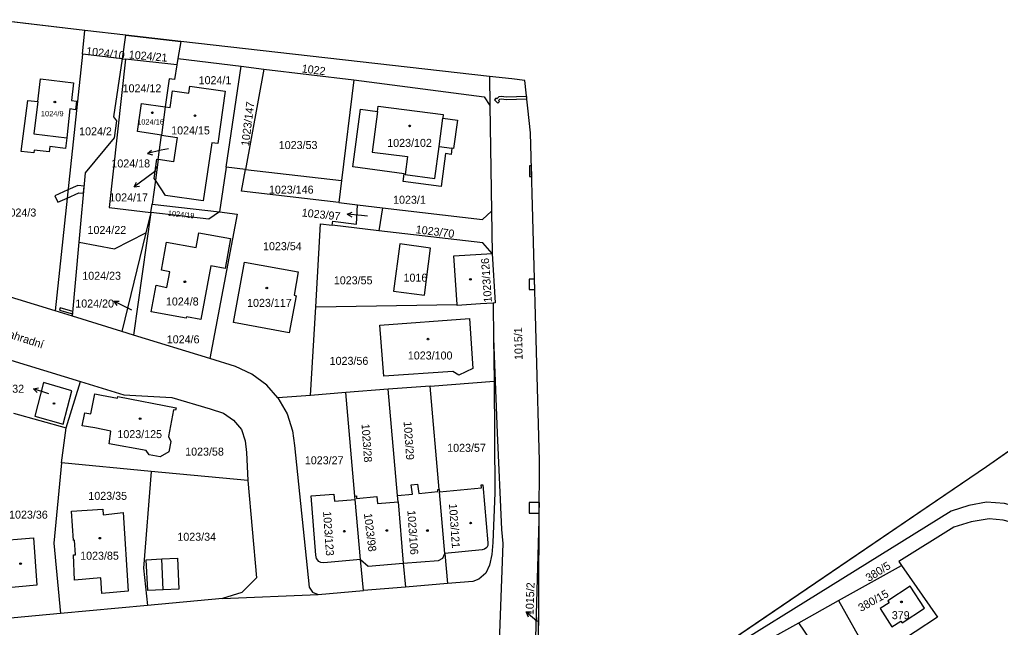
# Model space of a CAD drawing. Extents: x -757266 to -753360, y -1162585 to -1157740.
# Drawn here: x -754263.6 to -754055.2, y -1160557.6 to -1160428.4 of the extents above; entities that cross this region are included whole.
import ezdxf

# ---------------------------------------------------------------- set-up
doc = ezdxf.new("R2010")
doc.units = 0
for name, color, linetype in [('Hranice kat_území', 7, 'Continuous'), ('Hranice parcel', 7, 'Continuous'), ('Parcelní čísla', 7, 'Continuous'), ('Pop  PČ popisy', 7, 'Continuous'), ('Vnitřní kresba', 7, 'Continuous'), ('Věcná břemena k části', 7, 'Continuous'), ('Značky budov', 7, 'Continuous')]:
    doc.layers.add(name, color=color, linetype=linetype)

msp = doc.modelspace()

# ---------------------------------------------------------------- linework, layer by layer
at = {"layer": 'Hranice kat_území'}
msp.add_lwpolyline([(-753858.85, -1160490.62), (-753916.49, -1160497.41), (-753944.59, -1160497.9), (-753959.8, -1160498.16), (-753990.85, -1160500.64), (-754025.82, -1160509.09), (-754045.65, -1160514.67), (-754048.7, -1160516.81), (-754058.16, -1160523.46), (-754140, -1160579.12), (-754153.45, -1160582.24), (-754153.36, -1160564.72), (-754153.2, -1160534.83), (-754153.13, -1160522.2), (-754155.03, -1160452.51), (-754156.24, -1160441.34), (-754159.03, -1160441.02), (-754163.79, -1160440.49), (-754229.36, -1160433.1), (-754241, -1160431.74), (-754249.72, -1160430.72), (-754269.59, -1160428.41)], dxfattribs=at)
at = {"layer": 'Hranice parcel'}
for p, q in [((-754249.72, -1160430.72), (-754269.59, -1160428.41)), ((-754250.26, -1160435.79), (-754249.72, -1160430.72)), ((-754241, -1160431.74), (-754249.72, -1160430.72)), ((-754241.74, -1160436.72), (-754241, -1160431.74)), ((-754241, -1160431.74), (-754229.36, -1160433.1)), ((-754229.36, -1160433.1), (-754229.95, -1160436.71)), ((-754163.79, -1160440.49), (-754229.36, -1160433.1)), ((-754250.26, -1160435.79), (-754256.05, -1160490.35)), ((-754241.74, -1160436.72), (-754250.26, -1160435.79)), ((-754241.74, -1160436.72), (-754241.12, -1160436.79)), ((-754230.16, -1160438), (-754241.12, -1160436.79)), ((-754229.95, -1160436.71), (-754230.16, -1160438)), ((-754229.95, -1160436.71), (-754216.52, -1160438.34)), ((-754219.7, -1160459.79), (-754216.52, -1160438.34)), ((-754216.52, -1160438.34), (-754211.69, -1160438.92)), ((-754211.69, -1160438.92), (-754215.62, -1160460.26)), ((-754211.69, -1160438.92), (-754192.61, -1160441.22)), ((-754192.61, -1160441.22), (-754195.21, -1160462.62)), ((-754163.79, -1160440.49), (-754163.72, -1160446.64)), ((-754155.03, -1160452.51), (-754156.24, -1160441.34)), ((-754232.64, -1160446.94), (-754233.45, -1160452.95)), ((-754163.72, -1160446.64), (-754163.34, -1160469.13)), ((-754153.13, -1160522.2), (-754155.03, -1160452.51)), ((-754234.16, -1160458.15), (-754233.45, -1160452.95)), ((-754234.16, -1160458.15), (-754234.75, -1160462.57)), ((-754219.7, -1160459.79), (-754221.11, -1160469.31)), ((-754215.62, -1160460.26), (-754219.7, -1160459.79)), ((-754215.62, -1160460.26), (-754195.21, -1160462.62)), ((-754234.75, -1160462.57), (-754235.44, -1160467.63)), ((-754195.21, -1160462.62), (-754195.78, -1160467.3)), ((-754235.69, -1160469.39), (-754235.44, -1160467.63)), ((-754235.44, -1160467.63), (-754221.11, -1160469.31)), ((-754195.78, -1160467.3), (-754191.81, -1160467.79)), ((-754191.81, -1160467.79), (-754186.53, -1160468.42)), ((-754186.53, -1160468.42), (-754187.26, -1160473.29)), ((-754163.34, -1160469.13), (-754163.19, -1160478.12)), ((-754235.69, -1160469.39), (-754239.38, -1160495.49)), ((-754235.69, -1160469.39), (-754236.75, -1160473.73)), ((-754187.26, -1160473.29), (-754197.21, -1160472.12)), ((-754236.75, -1160473.73), (-754241.87, -1160494.71)), ((-754252.39, -1160491.48), (-754250.97, -1160475.74)), ((-754256.05, -1160490.35), (-754276.1, -1160484.23)), ((-754201.77, -1160508.3), (-754200.63, -1160489.48)), ((-754200.63, -1160489.48), (-754170.65, -1160488.95)), ((-754252.39, -1160491.48), (-754256.05, -1160490.35)), ((-754241.87, -1160494.71), (-754252.39, -1160491.48)), ((-754239.38, -1160495.49), (-754241.87, -1160494.71)), ((-754223.17, -1160500.46), (-754239.38, -1160495.49)), ((-754162.93, -1160496.19), (-754162.75, -1160505.25)), ((-754253.67, -1160515.23), (-754250.65, -1160505.38)), ((-754176.36, -1160506.31), (-754185.33, -1160507.01)), ((-754176.36, -1160506.31), (-754162.75, -1160505.25)), ((-754174.45, -1160528.28), (-754176.36, -1160506.31)), ((-754201.77, -1160508.3), (-754208.75, -1160508.84)), ((-754194.3, -1160507.71), (-754201.77, -1160508.3)), ((-754185.33, -1160507.01), (-754194.3, -1160507.71)), ((-754192.35, -1160529.7), (-754194.3, -1160507.71)), ((-754183.34, -1160529.59), (-754185.33, -1160507.01)), ((-754264.9, -1160512.08), (-754253.67, -1160515.23)), ((-754254.68, -1160522.62), (-754253.67, -1160515.23)), ((-754048.7, -1160516.81), (-754058.16, -1160523.46)), ((-754235.61, -1160524.45), (-754254.68, -1160522.62)), ((-754153.2, -1160534.83), (-754153.13, -1160522.2)), ((-754058.16, -1160523.46), (-754140, -1160579.12)), ((-754215.11, -1160526.42), (-754235.61, -1160524.45)), ((-754192.28, -1160530.42), (-754192.35, -1160529.7)), ((-754183.2, -1160530.9), (-754183.34, -1160529.59)), ((-754174.45, -1160528.28), (-754174.4, -1160528.78)), ((-754173.26, -1160541.89), (-754174.4, -1160528.78)), ((-754191.15, -1160543.18), (-754192.28, -1160530.42)), ((-754153.36, -1160564.72), (-754153.2, -1160534.83)), ((-754173.26, -1160541.89), (-754172.7, -1160548.31)), ((-754190.56, -1160549.8), (-754191.15, -1160543.18)), ((-754089.66, -1160551.92), (-754076.28, -1160544.45)), ((-754172.7, -1160548.31), (-754181.63, -1160549.05)), ((-754200.19, -1160550.6), (-754190.56, -1160549.8)), ((-754181.63, -1160549.05), (-754190.56, -1160549.8)), ((-754220.48, -1160551.52), (-754236.44, -1160552.94)), ((-754220.48, -1160551.52), (-754200.19, -1160550.6)), ((-754098.09, -1160556.63), (-754089.66, -1160551.92)), ((-754089.66, -1160551.92), (-754082.69, -1160564.18)), ((-754254.94, -1160554.67), (-754267.88, -1160555.85)), ((-754236.44, -1160552.94), (-754254.94, -1160554.67)), ((-754108.13, -1160562.29), (-754098.09, -1160556.63)), ((-754088.02, -1160571.37), (-754098.09, -1160556.63))]:
    msp.add_line(p, q, dxfattribs=at)
for points in [[(-754250.97, -1160475.74), (-754249.63, -1160460.98), (-754243.46, -1160453.55), (-754242.92, -1160449.91), (-754243.58, -1160449.11), (-754241.74, -1160436.72)], [(-754241.12, -1160436.79), (-754244.59, -1160468.39), (-754235.69, -1160469.39)], [(-754230.16, -1160438), (-754230.68, -1160441.13), (-754231.83, -1160440.99), (-754232.64, -1160446.94)], [(-754257.18, -1160455.42), (-754257.31, -1160456.55), (-754260.53, -1160456.2), (-754260.59, -1160456.77), (-754263.26, -1160456.48), (-754261.83, -1160445.62), (-754259.75, -1160445.82), (-754259.15, -1160440.99), (-754252.15, -1160441.84), (-754252.55, -1160445.6), (-754251.48, -1160445.77), (-754251.73, -1160447.61), (-754252.91, -1160447.41), (-754253.57, -1160453.57), (-754253.81, -1160455.78), (-754257.18, -1160455.42)], [(-754192.61, -1160441.22), (-754164.93, -1160444.86), (-754163.72, -1160446.64)], [(-754156.24, -1160441.34), (-754159.03, -1160441.02), (-754163.79, -1160440.49)], [(-754232.64, -1160446.94), (-754231.61, -1160447.09), (-754231.11, -1160443.58), (-754227.67, -1160444.08), (-754227.45, -1160442.55), (-754219.89, -1160443.61), (-754221.51, -1160454.76), (-754222.79, -1160454.58), (-754224.59, -1160466.93), (-754232.58, -1160465.82), (-754234.75, -1160462.57)], [(-754233.45, -1160452.95), (-754238.52, -1160452.18), (-754237.67, -1160446.22), (-754232.64, -1160446.94)], [(-754170.6, -1160449.79), (-754171.39, -1160455.81), (-754171.76, -1160455.74), (-754171.93, -1160457.06), (-754173.1, -1160456.89), (-754174.04, -1160463.91), (-754182.13, -1160462.86), (-754181.92, -1160461.17), (-754192.8, -1160459.71), (-754191.18, -1160447.47), (-754187.57, -1160447.95), (-754187.42, -1160446.8), (-754173.58, -1160448.62), (-754173.67, -1160449.35), (-754170.6, -1160449.79)], [(-754233.45, -1160452.95), (-754230.09, -1160453.46), (-754230.88, -1160458.65), (-754234.16, -1160458.15)], [(-754234.75, -1160462.57), (-754234.99, -1160462.22), (-754234.44, -1160458.1), (-754234.16, -1160458.15)], [(-754195.78, -1160467.3), (-754216.47, -1160464.86), (-754215.62, -1160460.26)], [(-754221.11, -1160469.31), (-754223.41, -1160470.84), (-754235.69, -1160469.39)], [(-754221.11, -1160469.31), (-754217.37, -1160469.75), (-754223.17, -1160500.46)], [(-754197.21, -1160472.12), (-754197.04, -1160471.27), (-754192.06, -1160471.88), (-754191.81, -1160467.79)], [(-754186.53, -1160468.42), (-754165.29, -1160470.89), (-754163.34, -1160469.13)], [(-754200.63, -1160489.48), (-754199.68, -1160471.83), (-754197.21, -1160472.12)], [(-754163.19, -1160478.12), (-754165.2, -1160475.89), (-754187.26, -1160473.29)], [(-754250.97, -1160475.74), (-754243.43, -1160477.17), (-754236.75, -1160473.73)], [(-754228.18, -1160491.89), (-754235.65, -1160490.51), (-754234.58, -1160484.9), (-754232.31, -1160485.34), (-754231.67, -1160482.03), (-754233.48, -1160481.68), (-754232.38, -1160475.73), (-754226.09, -1160476.89), (-754225.49, -1160473.73), (-754218.76, -1160474.97), (-754219.94, -1160481.32), (-754223, -1160480.76), (-754225.12, -1160492.15), (-754228.13, -1160491.61), (-754228.18, -1160491.89)], [(-754184.13, -1160486.12), (-754177.61, -1160486.98), (-754176.29, -1160476.97), (-754182.84, -1160476.11), (-754184.13, -1160486.12)], [(-754170.65, -1160488.95), (-754171.34, -1160478.6), (-754163.19, -1160478.12)], [(-754163.19, -1160478.12), (-754162.56, -1160488.64), (-754163.02, -1160488.67)], [(-754204.83, -1160487.11), (-754206.33, -1160494.98), (-754218.14, -1160492.8), (-754215.81, -1160479.97), (-754204.45, -1160482.05), (-754205.3, -1160486.98), (-754204.83, -1160487.11)], [(-754300.45, -1160488.09), (-754293.53, -1160492.23), (-754250.65, -1160505.38)], [(-754163.02, -1160488.67), (-754165.7, -1160488.86), (-754170.63, -1160489.2), (-754170.65, -1160488.95)], [(-754163.02, -1160488.67), (-754163.02, -1160488.81), (-754162.93, -1160496.19)], [(-754170.25, -1160503.98), (-754171.55, -1160503.22), (-754186.24, -1160504.24), (-754187.1, -1160493.34), (-754167.99, -1160491.98), (-754167.29, -1160502.62), (-754170.25, -1160503.98)], [(-754162.93, -1160496.19), (-754162.15, -1160516.26), (-754161.24, -1160536.8), (-754160.91, -1160539.8), (-754162, -1160568.36)], [(-754208.75, -1160508.84), (-754211.05, -1160506.15), (-754214.26, -1160503.78), (-754217.73, -1160502.13), (-754223.17, -1160500.46)], [(-754260.39, -1160512.69), (-754254.31, -1160514.42), (-754252.48, -1160507.37), (-754258.54, -1160505.56), (-754260.39, -1160512.69)], [(-754250.65, -1160505.38), (-754241.48, -1160508.22), (-754231.25, -1160508.74), (-754223.12, -1160511.16), (-754220.31, -1160512.09), (-754218.13, -1160513.58), (-754216.48, -1160515.59), (-754215.67, -1160517.99), (-754215.37, -1160520.45), (-754215.11, -1160526.42)], [(-754162.75, -1160505.25), (-754162.66, -1160529.04), (-754163.06, -1160539.59), (-754163.26, -1160542.12), (-754163.75, -1160544.41), (-754164.54, -1160546.08), (-754166.02, -1160547.4), (-754167.3, -1160547.86), (-754172.7, -1160548.31)], [(-754247.58, -1160515.2), (-754250.27, -1160514.76), (-754249.73, -1160512.01), (-754248.43, -1160512.26), (-754247.59, -1160507.98), (-754246.23, -1160508.24), (-754242.83, -1160508.9), (-754242.76, -1160508.53), (-754230.33, -1160510.95), (-754230.45, -1160511.45), (-754230.92, -1160511.38), (-754231.95, -1160517.05), (-754231.45, -1160518.14), (-754231.87, -1160520.31), (-754233.74, -1160521.38), (-754236.07, -1160520.93), (-754236.69, -1160520.03), (-754244.56, -1160518.57), (-754244.22, -1160515.88), (-754247.58, -1160515.2)], [(-754208.75, -1160508.84), (-754206.76, -1160512.19), (-754205.62, -1160515.82), (-754205.21, -1160518.99), (-754202.07, -1160549.07), (-754201.34, -1160550.11), (-754200.19, -1160550.6)], [(-754254.68, -1160522.62), (-754256.3, -1160539.73), (-754254.94, -1160554.67)], [(-754235.61, -1160524.45), (-754237.24, -1160545.02), (-754236.44, -1160552.94)], [(-754215.11, -1160526.42), (-754213.26, -1160547.1), (-754216.38, -1160550.18), (-754220.48, -1160551.52)], [(-754183.34, -1160529.59), (-754180.15, -1160529.29), (-754180.44, -1160527.29), (-754179.06, -1160527.15), (-754178.78, -1160529.15), (-754174.73, -1160528.77), (-754174.78, -1160528.32), (-754174.45, -1160528.28)], [(-754174.4, -1160528.78), (-754165.45, -1160527.96), (-754165.51, -1160527.35), (-754165.22, -1160527.32), (-754164.1, -1160539.65), (-754164.09, -1160540.25), (-754164.36, -1160540.62), (-754164.83, -1160540.98), (-754165.31, -1160541.16), (-754173.26, -1160541.89)], [(-754191.15, -1160543.18), (-754198.94, -1160543.93), (-754199.61, -1160543.83), (-754200.06, -1160543.59), (-754200.5, -1160543), (-754200.64, -1160542.28), (-754201.68, -1160529.65), (-754196.81, -1160529.27), (-754196.69, -1160530.78), (-754192.28, -1160530.42)], [(-754192.35, -1160529.7), (-754192.06, -1160529.68), (-754192.01, -1160530.21), (-754187.68, -1160529.82), (-754187.55, -1160531.28), (-754183.2, -1160530.9)], [(-754183.2, -1160530.9), (-754182.08, -1160543.96), (-754181.63, -1160549.05)], [(-754020.01, -1160548.45), (-754050.46, -1160532.34), (-754054.33, -1160531.32), (-754058.16, -1160531.04), (-754061.97, -1160531.7), (-754065.72, -1160532.91), (-754140, -1160579.12)], [(-754246.33, -1160547.09), (-754251.94, -1160547.58), (-754252.17, -1160542.22), (-754251.73, -1160542.19), (-754251.93, -1160539.11), (-754252.17, -1160539.12), (-754252.6, -1160532.9), (-754245.88, -1160532.46), (-754245.84, -1160533.67), (-754241.59, -1160533.2), (-754240.52, -1160549.94), (-754246.15, -1160550.4), (-754246.33, -1160547.09)], [(-754153.36, -1160564.72), (-754154.09, -1160564.8), (-754153.2, -1160534.83)], [(-754011.2, -1160557.03), (-754051.93, -1160535.51), (-754054.67, -1160534.83), (-754057.59, -1160534.53), (-754061.45, -1160535.16), (-754065.1, -1160536.32), (-754076.83, -1160543.65), (-754076.28, -1160544.45)], [(-754269.29, -1160539.32), (-754260.65, -1160538.57), (-754259.94, -1160548.63), (-754268.42, -1160549.4)], [(-754076.28, -1160544.45), (-754068.61, -1160555.44), (-754078.06, -1160561.67)], [(-754080.81, -1160553.64), (-754078.28, -1160557.51), (-754076.37, -1160556.27), (-754076.11, -1160556.68), (-754071.33, -1160553.55), (-754074.39, -1160548.86), (-754079.17, -1160551.98), (-754078.9, -1160552.39), (-754080.81, -1160553.64)]]:
    msp.add_lwpolyline(points, dxfattribs=at)
at = {"layer": 'Pop  PČ popisy'}
for p, q in [((-754236.454, -1160456.875), (-754235.591, -1160456.162)), ((-754233.53, -1160456.2), (-754236.454, -1160456.875)), ((-754231.99, -1160455.85), (-754233.53, -1160456.2)), ((-754236.454, -1160456.875), (-754235.366, -1160457.138)), ((-754234.63, -1160460.55), (-754236.84, -1160462.19)), ((-754236.84, -1160462.19), (-754239.237, -1160463.996)), ((-754239.237, -1160463.996), (-754238.738, -1160462.993)), ((-754239.237, -1160463.996), (-754238.136, -1160463.793)), ((-754193.975, -1160469.766), (-754192.926, -1160469.373)), ((-754190.99, -1160470.08), (-754193.975, -1160469.766)), ((-754193.975, -1160469.766), (-754193.031, -1160470.369)), ((-754189.72, -1160470.22), (-754190.99, -1160470.08)), ((-754240.91, -1160489.62), (-754243.584, -1160488.258)), ((-754243.584, -1160488.258), (-754242.464, -1160488.266)), ((-754243.584, -1160488.258), (-754242.919, -1160489.158)), ((-754239.77, -1160490.21), (-754240.91, -1160489.62)), ((-754260.654, -1160506.883), (-754259.547, -1160506.716)), ((-754257.8, -1160507.81), (-754260.654, -1160506.883)), ((-754260.654, -1160506.883), (-754259.856, -1160507.668)), ((-754257.39, -1160507.94), (-754257.8, -1160507.81)), ((-754153.68, -1160556.28), (-754156.012, -1160554.391)), ((-754156.012, -1160554.391), (-754154.919, -1160554.633)), ((-754156.012, -1160554.391), (-754155.549, -1160555.411)), ((-754153.56, -1160556.38), (-754153.68, -1160556.28))]:
    msp.add_line(p, q, dxfattribs=at)
at = {"layer": 'Vnitřní kresba'}
for p, q in [((-754259.75, -1160445.82), (-754260.57, -1160452.68)), ((-754187.57, -1160447.95), (-754188.7, -1160456.56)), ((-754174.47, -1160455.4), (-754173.67, -1160449.35)), ((-754260.57, -1160452.68), (-754253.57, -1160453.57)), ((-754188.7, -1160456.56), (-754181.17, -1160457.54)), ((-754175.37, -1160462.22), (-754174.47, -1160455.4)), ((-754174.47, -1160455.4), (-754171.76, -1160455.74)), ((-754181.17, -1160457.54), (-754181.67, -1160461.36)), ((-754181.67, -1160461.36), (-754175.37, -1160462.22)), ((-754173.67, -1160542.9), (-754173.26, -1160541.89)), ((-754236.72, -1160543.25), (-754233.41, -1160543.07)), ((-754236.38, -1160549.82), (-754236.72, -1160543.25)), ((-754233.41, -1160543.07), (-754230.08, -1160542.9)), ((-754233.07, -1160549.65), (-754233.41, -1160543.07)), ((-754230.08, -1160542.9), (-754229.76, -1160549.49)), ((-754191.15, -1160543.18), (-754189.55, -1160544.6)), ((-754189.55, -1160544.6), (-754182.08, -1160543.96)), ((-754182.08, -1160543.96), (-754174.6, -1160543.41)), ((-754174.6, -1160543.41), (-754173.67, -1160542.9)), ((-754233.07, -1160549.65), (-754236.38, -1160549.82)), ((-754229.76, -1160549.49), (-754233.07, -1160549.65))]:
    msp.add_line(p, q, dxfattribs=at)
at = {"layer": 'Věcná břemena k části'}
for points in [[(-754161.85, -1160445.62), (-754161.56, -1160445.32), (-754161.21, -1160445.26), (-754160.25, -1160445.41), (-754155.82, -1160445.25), (-754155.87, -1160444.75), (-754160.23, -1160444.91), (-754161.21, -1160444.76), (-754161.8, -1160444.86), (-754162.21, -1160445.26), (-754162.39, -1160445.08), (-754162.74, -1160445.44), (-754162.03, -1160446.15), (-754161.67, -1160445.8)], [(-754154.78, -1160461.75), (-754154.84, -1160459.51), (-754155.25, -1160459.51), (-754155.25, -1160461.75)], [(-754256.08, -1160465.88), (-754255.46, -1160467.25), (-754253.5, -1160466.35), (-754251.01, -1160465.21), (-754250.02, -1160465.33), (-754249.89, -1160463.84), (-754251.25, -1160463.67), (-754253.32, -1160464.62)], [(-754154.12, -1160485.79), (-754154.18, -1160483.57), (-754155.34, -1160483.57), (-754155.34, -1160485.79)], [(-754254.97, -1160489.67), (-754255.11, -1160490.15), (-754252.34, -1160490.98), (-754252.3, -1160490.48)], [(-754153.19, -1160533.35), (-754153.18, -1160531.1), (-754155.31, -1160531.1), (-754155.31, -1160533.34)]]:
    msp.add_lwpolyline(points, close=True, dxfattribs=at)
at = {"layer": 'Značky budov'}
for centre in [(-754256.0968, -1160445.9292), (-754235.3868, -1160448.2192), (-754226.3468, -1160448.8392), (-754180.7468, -1160451.0092), (-754234.5568, -1160459.8892), (-754167.8168, -1160483.6292), (-754228.4868, -1160484.1592), (-754211.0768, -1160485.4892), (-754176.8268, -1160496.3392), (-754256.2868, -1160510.0292), (-754237.9968, -1160513.2392), (-754167.7768, -1160535.4392), (-754194.6268, -1160537.1792), (-754185.5968, -1160537.0292), (-754176.9568, -1160537.0392), (-754246.5568, -1160538.6592), (-754263.3968, -1160544.0792), (-754076.2568, -1160552.1992)]:
    msp.add_circle(centre, 0.175, dxfattribs=at)

# ---------------------------------------------------------------- texts
at = {"layer": 'Parcelní čísla'}
for s, height, rotation, p in [('1024/10', 1.7, 353, (-754249.533, -1160435.893)), ('1024/21', 1.7, 355, (-754240.453, -1160436.656)), ('1022', 1.7, 353, (-754203.733, -1160439.623)), ('1023/147', 1.7, 83, (-754214.865, -1160455.38)), ('1024/19', 1.139, 354, (-754232.162, -1160470.094)), ('1023/97', 1.7, 354, (-754203.722, -1160470.254)), ('1023/70', 1.7, 353, (-754179.513, -1160473.813)), ('1023/126', 1.7, 94, (-754163.246, -1160488.503)), ('1015/1', 1.7, 91, (-754156.73, -1160500.765)), ('1023/28', 1.7, 274, (-754190.957, -1160514.399)), ('1023/29', 1.7, 274, (-754182.017, -1160513.889)), ('1023/121', 1.7, 274, (-754172.387, -1160531.379)), ('1023/123', 1.7, 274, (-754199.137, -1160533.009)), ('1023/98', 1.7, 277, (-754190.453, -1160533.453)), ('1023/106', 1.7, 274, (-754181.227, -1160532.769)), ('380/5', 1.7, 32, (-754083.199, -1160547.99)), ('1015/2', 1.7, 87.999997, (-754154.436, -1160555.04)), ('380/15', 1.7, 29, (-754084.867, -1160554.363))]:
    msp.add_text(s, height=height, rotation=rotation, dxfattribs=at).set_placement(p)
for s, height, p in [('1024/12', 1.7, (-754241.706, -1160443.87)), ('1024/1', 1.7, (-754225.56, -1160442.14)), ('1024/9', 1.139, (-754259.064, -1160448.969)), ('1024/16', 1.139, (-754238.619, -1160450.729)), ('1024/2', 1.7, (-754250.95, -1160453.02)), ('1024/15', 1.7, (-754231.396, -1160452.82)), ('1023/53', 1.7, (-754208.54, -1160455.93)), ('1023/102', 1.7, (-754185.495, -1160455.47)), ('1024/18', 1.7, (-754244.096, -1160459.84)), ('1023/146', 1.7, (-754210.625, -1160465.41)), ('1024/17', 1.7, (-754244.546, -1160467.06)), ('1023/1', 1.7, (-754184.25, -1160467.56)), ('1024/3', 1.7, (-754267, -1160470.28)), ('1024/22', 1.7, (-754249.166, -1160473.98)), ('1023/54', 1.7, (-754211.88, -1160477.43)), ('1024/23', 1.7, (-754250.276, -1160483.72)), ('1023/55', 1.7, (-754196.84, -1160484.69)), ('1016', 1.7, (-754182.04, -1160484.13)), ('1024/20', 1.7, (-754251.763, -1160489.62)), ('1024/8', 1.7, (-754232.51, -1160489.19)), ('1023/117', 1.7, (-754215.27, -1160489.48)), ('1024/6', 1.7, (-754232.33, -1160497.24)), ('1023/56', 1.7, (-754197.73, -1160501.81)), ('1023/100', 1.7, (-754181.12, -1160500.67)), ('1023/32', 1.7, (-754270.853, -1160507.74)), ('1023/125', 1.7, (-754242.82, -1160517.39)), ('1023/58', 1.7, (-754228.42, -1160521.11)), ('1023/57', 1.7, (-754172.76, -1160520.3)), ('1023/27', 1.7, (-754203, -1160522.95)), ('1023/35', 1.7, (-754248.99, -1160530.51)), ('1023/36', 1.7, (-754265.83, -1160534.51)), ('1023/34', 1.7, (-754230.08, -1160539.21)), ('1023/85', 1.7, (-754250.73, -1160543.24)), ('379', 1.7, (-754078.31, -1160555.88))]:
    msp.add_text(s, height=height, dxfattribs=at).set_placement(p)
at = {"layer": 'Pop  PČ popisy'}
msp.add_text('Zahradní', height=1.7, rotation=342, dxfattribs=at).set_placement((-754267.452, -1160495.548))

doc.saveas('drawing.dxf')
